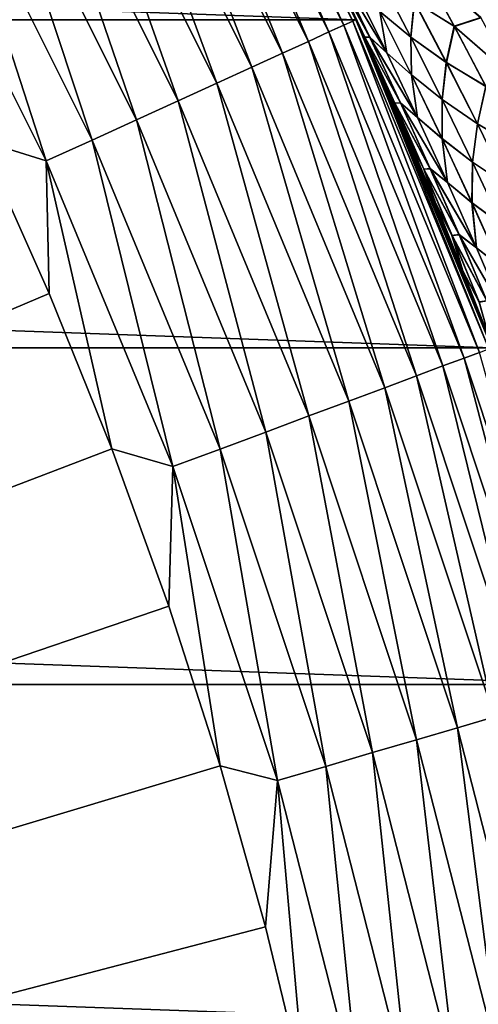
# Model space of a CAD drawing. Header units: metres. Extents: x -22 to 72, y -237 to 23.
# Tile 293 of 363: x 18.95 to 21.02, y 4.89 to 9.35. Entities that reach past the tile are written whole.
import ezdxf

# ---------------------------------------------------------------- set-up
doc = ezdxf.new("R2010")
doc.units = ezdxf.units.M
doc.layers.add('solid_509588_MEDIA_SW0001', color=7, linetype='CONTINUOUS')

msp = doc.modelspace()

# ---------------------------------------------------------------- linework, layer by layer
at = {"layer": 'solid_509588_MEDIA_SW0001'}
for points in [[(-20.466829, 9.346505), (-19.747696, 10.783265), (20.466829, 9.346505)], [(-19.747696, 10.783265), (19.747696, 10.783265), (20.466829, 9.346505)], [(20.453022, 9.340582, 130.963501), (19.747778, 10.783102, 130.73114), (19.73456, 10.775885, 130.963501)], [(20.392118, 9.508495, 59.268997), (20.466829, 9.346505), (19.747696, 10.783265)], [(20.453022, 9.340582, 130.963501), (20.466721, 9.346838, 130.73114), (19.747778, 10.783102, 130.73114)], [(19.695076, 10.754326, 131.192184), (19.62999, 10.718785, 131.413147), (20.344645, 9.291087, 131.413147)], [(19.73456, 10.775885, 130.963501), (19.695076, 10.754326, 131.192184), (20.4121, 9.321894, 131.192184)], [(20.4121, 9.321894, 131.192184), (19.695076, 10.754326, 131.192184), (20.344645, 9.291087, 131.413147)], [(20.453022, 9.340582, 130.963501), (19.73456, 10.775885, 130.963501), (20.4121, 9.321894, 131.192184)], [(19.62999, 10.718785, 131.413147), (19.54039, 10.66986, 131.622665), (20.251781, 9.248679, 131.622665)], [(20.344645, 9.291087, 131.413147), (19.62999, 10.718785, 131.413147), (20.251781, 9.248679, 131.622665)], [(19.54039, 10.66986, 131.622665), (19.42778, 10.60837, 131.817245), (20.135073, 9.195379, 131.817245)], [(20.251781, 9.248679, 131.622665), (19.54039, 10.66986, 131.622665), (20.135073, 9.195379, 131.817245)], [(19.42778, 10.60837, 131.817245), (19.294046, 10.535347, 131.993607), (19.996471, 9.132082, 131.993607)], [(20.135073, 9.195379, 131.817245), (19.42778, 10.60837, 131.817245), (19.996471, 9.132082, 131.993607)], [(19.294046, 10.535347, 131.993607), (19.141434, 10.452014, 132.148819), (19.838303, 9.059849, 132.148819)], [(19.996471, 9.132082, 131.993607), (19.294046, 10.535347, 131.993607), (19.838303, 9.059849, 132.148819)], [(19.141434, 10.452014, 132.148819), (18.9725, 10.359769, 132.280243), (19.663218, 8.979891, 132.280243)], [(19.838303, 9.059849, 132.148819), (19.141434, 10.452014, 132.148819), (19.663218, 8.979891, 132.280243)], [(18.9725, 10.359769, 132.280243), (18.790077, 10.260159, 132.385696), (19.474154, 8.893548, 132.385696)], [(19.663218, 8.979891, 132.280243), (18.9725, 10.359769, 132.280243), (19.474154, 8.893548, 132.385696)], [(18.790077, 10.260159, 132.385696), (18.597223, 10.154852, 132.463425), (19.274279, 8.802268, 132.463425)], [(19.474154, 8.893548, 132.385696), (18.790077, 10.260159, 132.385696), (19.274279, 8.802268, 132.463425)], [(18.597223, 10.154852, 132.463425), (18.397171, 10.045616, 132.5121), (19.066944, 8.707582, 132.5121)], [(19.274279, 8.802268, 132.463425), (18.597223, 10.154852, 132.463425), (19.066944, 8.707582, 132.5121)], [(19.066944, 8.707582, 132.5121), (18.397171, 10.045616, 132.5121), (18.771223, 8.799588, 132.530869)], [(20.730528, 9.429492, 107.732536), (20.911327, 9.316756, 107.404732), (20.764521, 9.586738, 107.340691)], [(20.764816, 9.585949, 61.66029), (20.911562, 9.316113, 61.596012), (20.730782, 9.428858, 61.268341)], [(20.764521, 9.586738, 107.340691), (20.911327, 9.316756, 107.404732), (21.031483, 9.356032, 107.048706)], [(21.031528, 9.355653, 61.952114), (20.911562, 9.316113, 61.596012), (20.764816, 9.585949, 61.66029)], [(20.36804, 9.564332, 59.464298), (20.507334, 9.267204, 59.419426), (20.392118, 9.508495, 59.268997)], [(20.529982, 9.266954, 59.785732), (20.507334, 9.267204, 59.419426), (20.36804, 9.564332, 59.464298)], [(20.387436, 9.562428, 59.833977), (20.529982, 9.266954, 59.785732), (20.36804, 9.564332, 59.464298)], [(20.368044, 9.564328, 109.536636), (20.390581, 9.511794, 109.730423), (20.507389, 9.267087, 109.581139)], [(20.368044, 9.564328, 109.536636), (20.530077, 9.266764, 109.214943), (20.38748, 9.562351, 109.167053)], [(20.368044, 9.564328, 109.536636), (20.507389, 9.267087, 109.581139), (20.530077, 9.266764, 109.214943)], [(20.60568, 9.197302, 60.139225), (20.529982, 9.266954, 59.785732), (20.387436, 9.562428, 59.833977)], [(20.462233, 9.489014, 60.190334), (20.60568, 9.197302, 60.139225), (20.387436, 9.562428, 59.833977)], [(20.38748, 9.562351, 109.167053), (20.605816, 9.197043, 108.861458), (20.462322, 9.488868, 108.810684)], [(20.38748, 9.562351, 109.167053), (20.530077, 9.266764, 109.214943), (20.605816, 9.197043, 108.861458)], [(20.567951, 9.54935, 108.067276), (20.714035, 9.268359, 108.124611), (20.730528, 9.429492, 107.732536)], [(20.574518, 9.383919, 108.463776), (20.714035, 9.268359, 108.124611), (20.567951, 9.54935, 108.067276)], [(20.568157, 9.548844, 60.933758), (20.71418, 9.267989, 60.876137), (20.574451, 9.383992, 60.537151)], [(20.730782, 9.428858, 61.268341), (20.71418, 9.267989, 60.876137), (20.568157, 9.548844, 60.933758)], [(20.508348, 9.255143, 109.83683), (20.390581, 9.511794, 109.730423), (20.466721, 9.346838, 130.73114)], [(20.507389, 9.267087, 109.581139), (20.390581, 9.511794, 109.730423), (20.508348, 9.255143, 109.83683)], [(20.392118, 9.508495, 59.268997), (20.509611, 9.252342, 59.162476), (20.466829, 9.346505)], [(20.507334, 9.267204, 59.419426), (20.509611, 9.252342, 59.162476), (20.392118, 9.508495, 59.268997)], [(20.574451, 9.383992, 60.537151), (20.60568, 9.197302, 60.139225), (20.462233, 9.489014, 60.190334)], [(20.462322, 9.488868, 108.810684), (20.605816, 9.197043, 108.861458), (20.574518, 9.383919, 108.463776)], [(20.714035, 9.268359, 108.124611), (20.875097, 9.153398, 107.792526), (20.730528, 9.429492, 107.732536)], [(20.730782, 9.428858, 61.268341), (20.875292, 9.152899, 61.208092), (20.71418, 9.267989, 60.876137)], [(20.730528, 9.429492, 107.732536), (20.875097, 9.153398, 107.792526), (20.911327, 9.316756, 107.404732)], [(20.911562, 9.316113, 61.596012), (20.875292, 9.152899, 61.208092), (20.730782, 9.428858, 61.268341)], [(20.574451, 9.383992, 60.537151), (20.717512, 9.096923, 60.483402), (20.60568, 9.197302, 60.139225)], [(20.71418, 9.267989, 60.876137), (20.717512, 9.096923, 60.483402), (20.574451, 9.383992, 60.537151)], [(20.574518, 9.383919, 108.463776), (20.717621, 9.096736, 108.51722), (20.714035, 9.268359, 108.124611)], [(20.605816, 9.197043, 108.861458), (20.717621, 9.096736, 108.51722), (20.574518, 9.383919, 108.463776)], [(20.911327, 9.316756, 107.404732), (21.17696, 9.085212, 107.116066), (21.031483, 9.356032, 107.048706)], [(21.031528, 9.355653, 61.952114), (21.176971, 9.084964, 61.884537), (20.911562, 9.316113, 61.596012)], [(-21.08136, 7.862974), (-20.466829, 9.346505), (21.08136, 7.862974)], [(-20.466829, 9.346505), (20.466829, 9.346505), (21.08136, 7.862974)], [(20.4121, 9.321894, 131.192184), (20.344645, 9.291087, 131.413147), (20.955627, 7.816045, 131.413147)], [(20.453022, 9.340582, 130.963501), (20.4121, 9.321894, 131.192184), (21.02511, 7.84196, 131.192184)], [(21.02511, 7.84196, 131.192184), (20.4121, 9.321894, 131.192184), (20.955627, 7.816045, 131.413147)], [(21.067259, 7.857681, 130.963501), (20.466721, 9.346838, 130.73114), (20.453022, 9.340582, 130.963501)], [(21.067259, 7.857681, 130.963501), (20.453022, 9.340582, 130.963501), (21.02511, 7.84196, 131.192184)], [(20.508348, 9.255143, 109.83683), (20.466721, 9.346838, 130.73114), (21.081369, 7.862944, 130.73114)], [(21.067259, 7.857681, 130.963501), (21.081369, 7.862944, 130.73114), (20.466721, 9.346838, 130.73114)], [(21.044355, 7.961479, 58.687397), (21.08136, 7.862974), (20.466829, 9.346505)], [(20.945383, 8.21833, 58.774311), (21.044355, 7.961479, 58.687397), (20.466829, 9.346505)], [(20.841909, 8.47731, 58.865471), (20.945383, 8.21833, 58.774311), (20.466829, 9.346505)], [(20.734436, 8.736885, 58.960678), (20.841909, 8.47731, 58.865471), (20.466829, 9.346505)], [(20.697437, 8.824178, 58.993618), (20.734436, 8.736885, 58.960678), (20.466829, 9.346505)], [(20.623531, 8.99555, 59.059734), (20.697437, 8.824178, 58.993618), (20.466829, 9.346505)], [(20.509611, 9.252342, 59.162476), (20.623531, 8.99555, 59.059734), (20.466829, 9.346505)], [(20.875097, 9.153398, 107.792526), (21.054182, 9.045281, 107.467445), (20.911327, 9.316756, 107.404732)], [(20.911562, 9.316113, 61.596012), (21.054367, 9.044772, 61.53307), (20.875292, 9.152899, 61.208092)], [(20.911327, 9.316756, 107.404732), (21.054182, 9.045281, 107.467445), (21.17696, 9.085212, 107.116066)], [(21.176971, 9.084964, 61.884537), (21.054367, 9.044772, 61.53307), (20.911562, 9.316113, 61.596012)], [(20.344645, 9.291087, 131.413147), (20.251781, 9.248679, 131.622665), (20.859976, 7.780369, 131.622665)], [(20.955627, 7.816045, 131.413147), (20.344645, 9.291087, 131.413147), (20.859976, 7.780369, 131.622665)], [(20.507334, 9.267204, 59.419426), (20.642584, 8.969197, 59.375793), (20.509611, 9.252342, 59.162476)], [(20.668402, 8.970477, 59.738758), (20.642584, 8.969197, 59.375793), (20.507334, 9.267204, 59.419426)], [(20.529982, 9.266954, 59.785732), (20.668402, 8.970477, 59.738758), (20.507334, 9.267204, 59.419426)], [(20.507389, 9.267087, 109.581139), (20.508348, 9.255143, 109.83683), (20.642681, 8.968978, 109.624435)], [(20.507389, 9.267087, 109.581139), (20.668537, 8.970183, 109.261589), (20.530077, 9.266764, 109.214943)], [(20.507389, 9.267087, 109.581139), (20.642681, 8.968978, 109.624435), (20.668537, 8.970183, 109.261589)], [(20.74498, 8.90447, 60.08942), (20.668402, 8.970477, 59.738758), (20.529982, 9.266954, 59.785732)], [(20.60568, 9.197302, 60.139225), (20.74498, 8.90447, 60.08942), (20.529982, 9.266954, 59.785732)], [(20.530077, 9.266764, 109.214943), (20.745152, 8.904112, 108.91095), (20.605816, 9.197043, 108.861458)], [(20.530077, 9.266764, 109.214943), (20.668537, 8.970183, 109.261589), (20.745152, 8.904112, 108.91095)], [(20.714035, 9.268359, 108.124611), (20.856041, 8.986063, 108.180649), (20.875097, 9.153398, 107.792526)], [(20.717621, 9.096736, 108.51722), (20.856041, 8.986063, 108.180649), (20.714035, 9.268359, 108.124611)], [(20.71418, 9.267989, 60.876137), (20.856136, 8.985816, 60.819824), (20.717512, 9.096923, 60.483402)], [(20.875292, 9.152899, 61.208092), (20.856136, 8.985816, 60.819824), (20.71418, 9.267989, 60.876137)], [(20.251781, 9.248679, 131.622665), (20.135073, 9.195379, 131.817245), (20.739761, 7.735531, 131.817245)], [(20.859976, 7.780369, 131.622665), (20.251781, 9.248679, 131.622665), (20.739761, 7.735531, 131.817245)], [(20.622517, 8.997879, 109.939468), (20.508348, 9.255143, 109.83683), (21.081369, 7.862944, 130.73114)], [(20.642681, 8.968978, 109.624435), (20.508348, 9.255143, 109.83683), (20.622517, 8.997879, 109.939468)], [(20.642584, 8.969197, 59.375793), (20.623531, 8.99555, 59.059734), (20.509611, 9.252342, 59.162476)], [(20.135073, 9.195379, 131.817245), (19.996471, 9.132082, 131.993607), (20.596998, 7.682283, 131.993607)], [(20.739761, 7.735531, 131.817245), (20.135073, 9.195379, 131.817245), (20.596998, 7.682283, 131.993607)], [(20.717512, 9.096923, 60.483402), (20.74498, 8.90447, 60.08942), (20.60568, 9.197302, 60.139225)], [(20.605816, 9.197043, 108.861458), (20.745152, 8.904112, 108.91095), (20.717621, 9.096736, 108.51722)], [(19.996471, 9.132082, 131.993607), (19.838303, 9.059849, 132.148819), (20.434078, 7.621517, 132.148819)], [(20.596998, 7.682283, 131.993607), (19.996471, 9.132082, 131.993607), (20.434078, 7.621517, 132.148819)], [(20.856041, 8.986063, 108.180649), (21.015623, 8.875896, 107.851181), (20.875097, 9.153398, 107.792526)], [(20.875292, 9.152899, 61.208092), (21.015774, 8.875522, 61.149197), (20.856136, 8.985816, 60.819824)], [(20.875097, 9.153398, 107.792526), (21.015623, 8.875896, 107.851181), (21.054182, 9.045281, 107.467445)], [(21.054367, 9.044772, 61.53307), (21.015774, 8.875522, 61.149197), (20.875292, 9.152899, 61.208092)], [(20.717512, 9.096923, 60.483402), (20.856434, 8.808626, 60.430996), (20.74498, 8.90447, 60.08942)], [(20.856136, 8.985816, 60.819824), (20.856434, 8.808626, 60.430996), (20.717512, 9.096923, 60.483402)], [(20.717621, 9.096736, 108.51722), (20.856575, 8.808337, 108.569344), (20.856041, 8.986063, 108.180649)], [(20.745152, 8.904112, 108.91095), (20.856575, 8.808337, 108.569344), (20.717621, 9.096736, 108.51722)], [(19.838303, 9.059849, 132.148819), (19.663218, 8.979891, 132.280243), (20.253736, 7.554253, 132.280243)], [(20.434078, 7.621517, 132.148819), (19.838303, 9.059849, 132.148819), (20.253736, 7.554253, 132.280243)], [(21.015623, 8.875896, 107.851181), (21.193037, 8.772301, 107.52877), (21.054182, 9.045281, 107.467445)], [(21.054367, 9.044772, 61.53307), (21.193186, 8.771914, 61.471531), (21.015774, 8.875522, 61.149197)], [(20.697495, 8.824043, 110.006325), (20.622517, 8.997879, 109.939468), (21.081369, 7.862944, 130.73114)], [(20.642681, 8.968978, 109.624435), (20.622517, 8.997879, 109.939468), (20.697495, 8.824043, 110.006325)], [(19.663218, 8.979891, 132.280243), (19.474154, 8.893548, 132.385696), (20.058994, 7.481618, 132.385696)], [(20.253736, 7.554253, 132.280243), (19.663218, 8.979891, 132.280243), (20.058994, 7.481618, 132.385696)], [(20.773752, 8.670304, 59.333454), (20.697437, 8.824178, 58.993618), (20.623531, 8.99555, 59.059734)], [(20.642584, 8.969197, 59.375793), (20.773752, 8.670304, 59.333454), (20.623531, 8.99555, 59.059734)], [(20.668402, 8.970477, 59.738758), (20.802654, 8.672988, 59.693119), (20.642584, 8.969197, 59.375793)], [(20.802654, 8.672988, 59.693119), (20.773752, 8.670304, 59.333454), (20.642584, 8.969197, 59.375793)], [(20.642681, 8.968978, 109.624435), (20.80282, 8.672605, 109.306931), (20.668537, 8.970183, 109.261589)], [(20.642681, 8.968978, 109.624435), (20.697495, 8.824043, 110.006325), (20.773882, 8.669997, 109.666473)], [(20.642681, 8.968978, 109.624435), (20.773882, 8.669997, 109.666473), (20.80282, 8.672605, 109.306931)], [(20.880087, 8.610513, 60.040989), (20.802654, 8.672988, 59.693119), (20.668402, 8.970477, 59.738758)], [(20.74498, 8.90447, 60.08942), (20.880087, 8.610513, 60.040989), (20.668402, 8.970477, 59.738758)], [(20.668537, 8.970183, 109.261589), (20.880283, 8.610065, 108.959106), (20.745152, 8.904112, 108.91095)], [(20.668537, 8.970183, 109.261589), (20.80282, 8.672605, 109.306931), (20.880283, 8.610065, 108.959106)], [(20.856041, 8.986063, 108.180649), (20.993927, 8.702447, 108.235329), (21.015623, 8.875896, 107.851181)], [(20.856575, 8.808337, 108.569344), (20.993927, 8.702447, 108.235329), (20.856041, 8.986063, 108.180649)], [(20.856136, 8.985816, 60.819824), (20.993982, 8.702312, 60.764893), (20.856434, 8.808626, 60.430996)], [(21.015774, 8.875522, 61.149197), (20.993982, 8.702312, 60.764893), (20.856136, 8.985816, 60.819824)], [(19.474154, 8.893548, 132.385696), (19.274279, 8.802268, 132.463425), (19.853115, 7.40483, 132.463425)], [(20.058994, 7.481618, 132.385696), (19.474154, 8.893548, 132.385696), (19.853115, 7.40483, 132.463425)], [(20.856434, 8.808626, 60.430996), (20.880087, 8.610513, 60.040989), (20.74498, 8.90447, 60.08942)], [(20.745152, 8.904112, 108.91095), (20.880283, 8.610065, 108.959106), (20.856575, 8.808337, 108.569344)], [(20.993927, 8.702447, 108.235329), (21.152069, 8.596977, 107.908424), (21.015623, 8.875896, 107.851181)], [(21.015774, 8.875522, 61.149197), (21.152185, 8.596716, 61.091728), (20.993982, 8.702312, 60.764893)], [(21.015623, 8.875896, 107.851181), (21.152069, 8.596977, 107.908424), (21.193037, 8.772301, 107.52877)], [(21.193186, 8.771914, 61.471531), (21.152185, 8.596716, 61.091728), (21.015774, 8.875522, 61.149197)], [(20.825743, 8.517934, 58.954514), (20.734436, 8.736885, 58.960678), (20.697437, 8.824178, 58.993618)], [(20.773752, 8.670304, 59.333454), (20.825743, 8.517934, 58.954514), (20.697437, 8.824178, 58.993618)], [(20.733717, 8.73859, 110.038475), (20.697495, 8.824043, 110.006325), (21.081369, 7.862944, 130.73114)], [(20.825838, 8.517699, 110.045143), (20.697495, 8.824043, 110.006325), (20.733717, 8.73859, 110.038475)], [(20.825838, 8.517699, 110.045143), (20.773882, 8.669997, 109.666473), (20.697495, 8.824043, 110.006325)], [(19.080078, 8.108154, 132.530869), (18.771223, 8.799588, 132.530869), (0, 0, 132.892746)], [(19.066944, 8.707582, 132.5121), (18.771223, 8.799588, 132.530869), (19.080078, 8.108154, 132.530869)], [(19.274279, 8.802268, 132.463425), (19.066944, 8.707582, 132.5121), (19.639555, 7.325175, 132.5121)], [(19.853115, 7.40483, 132.463425), (19.274279, 8.802268, 132.463425), (19.639555, 7.325175, 132.5121)], [(20.856434, 8.808626, 60.430996), (20.991173, 8.519095, 60.379997), (20.880087, 8.610513, 60.040989)], [(20.993982, 8.702312, 60.764893), (20.991173, 8.519095, 60.379997), (20.856434, 8.808626, 60.430996)], [(20.856575, 8.808337, 108.569344), (20.991339, 8.518718, 108.620087), (20.993927, 8.702447, 108.235329)], [(20.880283, 8.610065, 108.959106), (20.991339, 8.518718, 108.620087), (20.856575, 8.808337, 108.569344)], [(20.841516, 8.478276, 110.13369), (20.733717, 8.73859, 110.038475), (21.081369, 7.862944, 130.73114)], [(20.825838, 8.517699, 110.045143), (20.733717, 8.73859, 110.038475), (20.841516, 8.478276, 110.13369)], [(20.825743, 8.517934, 58.954514), (20.841909, 8.47731, 58.865471), (20.734436, 8.736885, 58.960678)], [(19.066944, 8.707582, 132.5121), (19.080078, 8.108154, 132.530869), (19.363476, 7.405902, 132.530869)], [(19.639555, 7.325175, 132.5121), (19.066944, 8.707582, 132.5121), (19.363476, 7.405902, 132.530869)], [(20.993982, 8.702312, 60.764893), (21.127676, 8.417475, 60.711411), (20.991173, 8.519095, 60.379997)], [(20.991339, 8.518718, 108.620087), (21.127649, 8.41751, 108.288582), (20.993927, 8.702447, 108.235329)], [(20.993927, 8.702447, 108.235329), (21.127649, 8.41751, 108.288582), (21.152069, 8.596977, 107.908424)], [(21.152185, 8.596716, 61.091728), (21.127676, 8.417475, 60.711411), (20.993982, 8.702312, 60.764893)], [(20.802654, 8.672988, 59.693119), (20.932692, 8.374488, 59.648849), (20.773752, 8.670304, 59.333454)], [(20.773752, 8.670304, 59.333454), (20.900791, 8.37053, 59.292435), (20.825743, 8.517934, 58.954514)], [(20.932692, 8.374488, 59.648849), (20.900791, 8.37053, 59.292435), (20.773752, 8.670304, 59.333454)], [(20.773882, 8.669997, 109.666473), (20.932878, 8.374032, 109.350929), (20.80282, 8.672605, 109.306931)], [(20.773882, 8.669997, 109.666473), (20.900946, 8.370151, 109.707222), (20.932878, 8.374032, 109.350929)], [(20.825838, 8.517699, 110.045143), (20.900946, 8.370151, 109.707222), (20.773882, 8.669997, 109.666473)], [(21.010956, 8.315431, 59.993969), (20.932692, 8.374488, 59.648849), (20.802654, 8.672988, 59.693119)], [(20.880087, 8.610513, 60.040989), (21.010956, 8.315431, 59.993969), (20.802654, 8.672988, 59.693119)], [(20.80282, 8.672605, 109.306931), (21.011169, 8.314912, 109.005875), (20.880283, 8.610065, 108.959106)], [(20.80282, 8.672605, 109.306931), (20.932878, 8.374032, 109.350929), (21.011169, 8.314912, 109.005875)], [(20.991173, 8.519095, 60.379997), (21.010956, 8.315431, 59.993969), (20.880087, 8.610513, 60.040989)], [(20.880283, 8.610065, 108.959106), (21.011169, 8.314912, 109.005875), (20.991339, 8.518718, 108.620087)], [(20.825743, 8.517934, 58.954514), (20.949816, 8.210953, 58.916515), (20.841909, 8.47731, 58.865471)], [(20.900791, 8.37053, 59.292435), (20.949816, 8.210953, 58.916515), (20.825743, 8.517934, 58.954514)], [(20.825838, 8.517699, 110.045143), (20.841516, 8.478276, 110.13369), (20.949934, 8.210653, 110.082886)], [(20.825838, 8.517699, 110.045143), (20.949934, 8.210653, 110.082886), (20.900946, 8.370151, 109.707222)], [(20.991173, 8.519095, 60.379997), (21.121683, 8.228336, 60.330452), (21.010956, 8.315431, 59.993969)], [(21.127676, 8.417475, 60.711411), (21.121683, 8.228336, 60.330452), (20.991173, 8.519095, 60.379997)], [(20.991339, 8.518718, 108.620087), (21.121862, 8.227885, 108.669403), (21.127649, 8.41751, 108.288582)], [(21.011169, 8.314912, 109.005875), (21.121862, 8.227885, 108.669403), (20.991339, 8.518718, 108.620087)], [(20.945295, 8.218554, 110.224876), (20.841516, 8.478276, 110.13369), (21.081369, 7.862944, 130.73114)], [(20.949934, 8.210653, 110.082886), (20.841516, 8.478276, 110.13369), (20.945295, 8.218554, 110.224876)], [(20.949816, 8.210953, 58.916515), (20.945383, 8.21833, 58.774311), (20.841909, 8.47731, 58.865471)], [(20.932692, 8.374488, 59.648849), (21.058464, 8.074985, 59.605999), (20.900791, 8.37053, 59.292435)], [(20.900946, 8.370151, 109.707222), (21.058664, 8.074471, 109.393555), (20.932878, 8.374032, 109.350929)], [(21.137535, 8.019233, 59.948406), (21.058464, 8.074985, 59.605999), (20.932692, 8.374488, 59.648849)], [(21.010956, 8.315431, 59.993969), (21.137535, 8.019233, 59.948406), (20.932692, 8.374488, 59.648849)], [(20.932878, 8.374032, 109.350929), (21.137756, 8.018658, 109.051216), (21.011169, 8.314912, 109.005875)], [(20.932878, 8.374032, 109.350929), (21.058664, 8.074471, 109.393555), (21.137756, 8.018658, 109.051216)], [(20.900791, 8.37053, 59.292435), (21.023655, 8.069876, 59.252777), (20.949816, 8.210953, 58.916515)], [(21.058464, 8.074985, 59.605999), (21.023655, 8.069876, 59.252777), (20.900791, 8.37053, 59.292435)], [(20.900946, 8.370151, 109.707222), (21.023823, 8.069442, 109.746651), (21.058664, 8.074471, 109.393555)], [(20.949934, 8.210653, 110.082886), (21.023823, 8.069442, 109.746651), (20.900946, 8.370151, 109.707222)], [(21.121683, 8.228336, 60.330452), (21.137535, 8.019233, 59.948406), (21.010956, 8.315431, 59.993969)], [(21.011169, 8.314912, 109.005875), (21.137756, 8.018658, 109.051216), (21.121862, 8.227885, 108.669403)], [(21.044512, 7.961065, 110.311798), (20.945295, 8.218554, 110.224876), (21.081369, 7.862944, 130.73114)], [(20.949934, 8.210653, 110.082886), (20.945295, 8.218554, 110.224876), (21.044512, 7.961065, 110.311798)], [(21.069633, 7.903177, 58.879883), (21.044355, 7.961479, 58.687397), (20.945383, 8.21833, 58.774311)], [(20.949816, 8.210953, 58.916515), (21.069633, 7.903177, 58.879883), (20.945383, 8.21833, 58.774311)], [(21.023655, 8.069876, 59.252777), (21.069633, 7.903177, 58.879883), (20.949816, 8.210953, 58.916515)], [(20.949934, 8.210653, 110.082886), (21.044512, 7.961065, 110.311798), (21.069763, 7.90283, 110.119308)], [(20.949934, 8.210653, 110.082886), (21.069763, 7.90283, 110.119308), (21.023823, 8.069442, 109.746651)], [(19.363476, 7.405902, 132.530869), (19.080078, 8.108154, 132.530869), (0, 0, 132.892746)], [(-21.588493, 6.339161), (-21.08136, 7.862974), (21.588493, 6.339161)], [(-21.08136, 7.862974), (21.08136, 7.862974), (21.588493, 6.339161)], [(21.02511, 7.84196, 131.192184), (20.955627, 7.816045, 131.413147), (21.459824, 6.301173, 131.413147)], [(20.955627, 7.816045, 131.413147), (20.859976, 7.780369, 131.622665), (21.361872, 6.272412, 131.622665)], [(21.459824, 6.301173, 131.413147), (20.955627, 7.816045, 131.413147), (21.361872, 6.272412, 131.622665)], [(20.859976, 7.780369, 131.622665), (20.739761, 7.735531, 131.817245), (21.238766, 6.236264, 131.817245)], [(21.361872, 6.272412, 131.622665), (20.859976, 7.780369, 131.622665), (21.238766, 6.236264, 131.817245)], [(20.739761, 7.735531, 131.817245), (20.596998, 7.682283, 131.993607), (21.092567, 6.193336, 131.993607)], [(21.238766, 6.236264, 131.817245), (20.739761, 7.735531, 131.817245), (21.092567, 6.193336, 131.993607)], [(20.596998, 7.682283, 131.993607), (20.434078, 7.621517, 132.148819), (20.925728, 6.144348, 132.148819)], [(21.092567, 6.193336, 131.993607), (20.596998, 7.682283, 131.993607), (20.925728, 6.144348, 132.148819)], [(20.434078, 7.621517, 132.148819), (20.253736, 7.554253, 132.280243), (20.741047, 6.090121, 132.280243)], [(20.925728, 6.144348, 132.148819), (20.434078, 7.621517, 132.148819), (20.741047, 6.090121, 132.280243)], [(20.253736, 7.554253, 132.280243), (20.058994, 7.481618, 132.385696), (20.541618, 6.031563, 132.385696)], [(20.741047, 6.090121, 132.280243), (20.253736, 7.554253, 132.280243), (20.541618, 6.031563, 132.385696)], [(20.058994, 7.481618, 132.385696), (19.853115, 7.40483, 132.463425), (20.330788, 5.969658, 132.463425)], [(20.541618, 6.031563, 132.385696), (20.058994, 7.481618, 132.385696), (20.330788, 5.969658, 132.463425)], [(19.621035, 6.693768, 132.530869), (19.363476, 7.405902, 132.530869), (0, 0, 132.892746)], [(19.639555, 7.325175, 132.5121), (19.363476, 7.405902, 132.530869), (19.621035, 6.693768, 132.530869)], [(19.853115, 7.40483, 132.463425), (19.639555, 7.325175, 132.5121), (20.112087, 5.905442, 132.5121)], [(20.330788, 5.969658, 132.463425), (19.853115, 7.40483, 132.463425), (20.112087, 5.905442, 132.5121)], [(19.639555, 7.325175, 132.5121), (19.621035, 6.693768, 132.530869), (19.852415, 5.972702, 132.530869)], [(20.112087, 5.905442, 132.5121), (19.639555, 7.325175, 132.5121), (19.852415, 5.972702, 132.530869)], [(19.852415, 5.972702, 132.530869), (19.621035, 6.693768, 132.530869), (0, 0, 132.892746)], [(-21.985802, 4.782722), (-21.588493, 6.339161), (21.985802, 4.782722)], [(-21.588493, 6.339161), (21.588493, 6.339161), (21.985802, 4.782722)], [(21.092567, 6.193336, 131.993607), (20.925728, 6.144348, 132.148819), (21.310745, 4.635869, 132.148819)], [(20.925728, 6.144348, 132.148819), (20.741047, 6.090121, 132.280243), (21.122665, 4.594954, 132.280243)], [(21.310745, 4.635869, 132.148819), (20.925728, 6.144348, 132.148819), (21.122665, 4.594954, 132.280243)], [(20.741047, 6.090121, 132.280243), (20.541618, 6.031563, 132.385696), (20.919567, 4.550773, 132.385696)], [(21.122665, 4.594954, 132.280243), (20.741047, 6.090121, 132.280243), (20.919567, 4.550773, 132.385696)], [(20.541618, 6.031563, 132.385696), (20.330788, 5.969658, 132.463425), (20.704857, 4.504066, 132.463425)], [(20.919567, 4.550773, 132.385696), (20.541618, 6.031563, 132.385696), (20.704857, 4.504066, 132.463425)], [(20.057306, 5.243667, 132.530869), (19.852415, 5.972702, 132.530869), (0, 0, 132.892746)], [(20.112087, 5.905442, 132.5121), (19.852415, 5.972702, 132.530869), (20.057306, 5.243667, 132.530869)], [(20.330788, 5.969658, 132.463425), (20.112087, 5.905442, 132.5121), (20.482134, 4.455616, 132.5121)], [(20.704857, 4.504066, 132.463425), (20.330788, 5.969658, 132.463425), (20.482134, 4.455616, 132.5121)], [(20.112087, 5.905442, 132.5121), (20.057306, 5.243667, 132.530869), (20.235434, 4.507635, 132.530869)], [(20.482134, 4.455616, 132.5121), (20.112087, 5.905442, 132.5121), (20.235434, 4.507635, 132.530869)], [(20.235434, 4.507635, 132.530869), (20.057306, 5.243667, 132.530869), (0, 0, 132.892746)]]:
    msp.add_3dface(points, dxfattribs=at)

doc.saveas('drawing.dxf')
